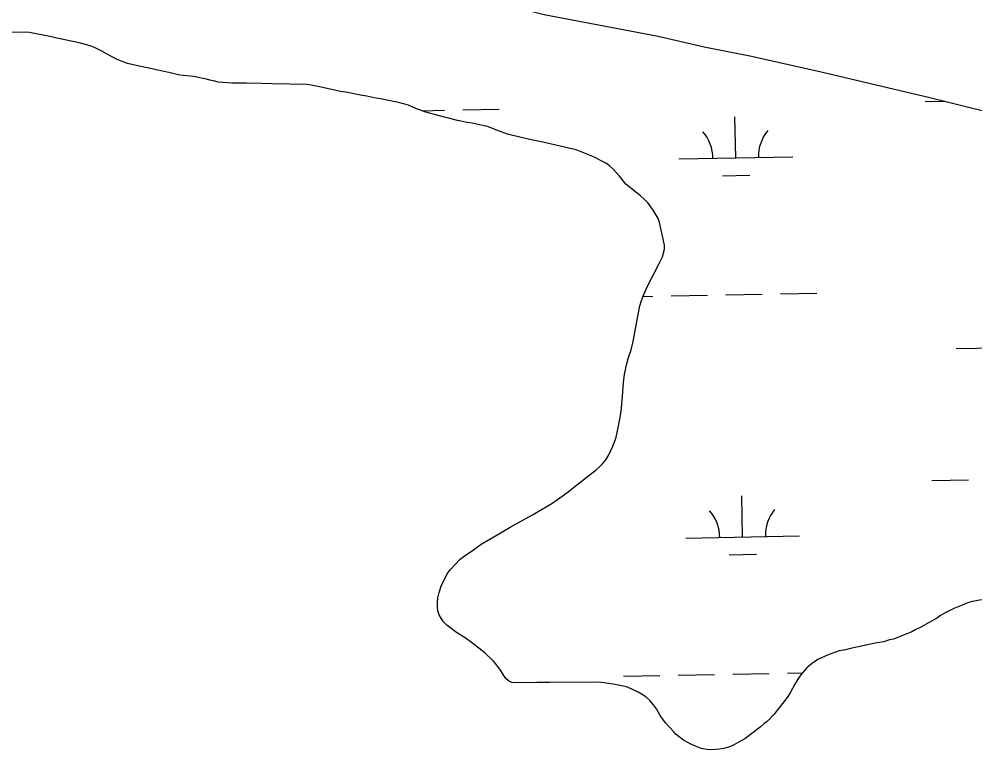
# Model space of a CAD drawing. Extents: x 3957609 to 3995875, y 234277 to 260273.
# Drawn here: x 3973709 to 3974548, y 243424 to 244065 of the extents above; entities that cross this region are included whole.
import ezdxf

# ---------------------------------------------------------------- set-up
doc = ezdxf.new("R2010")
doc.units = 0
doc.layers.add('V-TOPO-SHOR', color=7, linetype='Continuous')
doc.layers.add('V-WETL-SWMP', color=7, linetype='Continuous')

msp = doc.modelspace()

# ---------------------------------------------------------------- linework, layer by layer
at = {"layer": 'V-TOPO-SHOR'}
for points in [[(3973616.402, 244179.24), (3973739.147, 244158.264), (3973781.733, 244149.134), (3973811.716, 244146.066), (3973864.816, 244136.164), (3973897.046, 244127.958), (3973923.078, 244119.375), (3973943.55, 244111.494), (3973963.745, 244105.938), (3973983.826, 244103.171), (3974011.021, 244099.988), (3974123.573, 244080.555), (3974170.146, 244068.889), (3974270.167, 244049.792), (3974310.738, 244040.535), (3974352.255, 244032.347), (3974413.346, 244018.459), (3974508.83, 243996.177), (3974667.366, 243956.417)], [(3974272.465, 243852.848), (3974274.218, 243856.233), (3974275.713, 243863.033), (3974275.764, 243866.598), (3974274.465, 243873.283), (3974271.555, 243886.347), (3974270.21, 243889.777), (3974265.979, 243897.279), (3974263.396, 243900.884), (3974261.262, 243903.55), (3974258.36, 243906.538), (3974254.688, 243909.848), (3974241.968, 243919.953), (3974238.615, 243924.032), (3974236.489, 243927.01), (3974230.687, 243933.14), (3974227.474, 243936.132), (3974224.867, 243938.03), (3974219.79, 243940.74), (3974215.481, 243942.972), (3974209.935, 243945.379), (3974202.693, 243948.428), (3974198.223, 243950.044), (3974191.888, 243951.686), (3974169.176, 243956.823), (3974160.361, 243958.5), (3974151.248, 243960.648), (3974146.459, 243961.957), (3974142.595, 243962.635), (3974137.96, 243963.788), (3974130.096, 243966.69), (3974120.54, 243970.55), (3974112.041, 243972.41), (3974107.095, 243973.412), (3974102.763, 243974.096), (3974094.264, 243975.924), (3974077.272, 243980.203), (3974066.311, 243983.305), (3974057.676, 243986.531), (3974051.051, 243989.419), (3974043.484, 243991.389), (3974035.294, 243993.214), (3974030.499, 243994.057), (3974026.946, 243994.885), (3974022.457, 243995.415), (3974014.576, 243997.08), (3974010.4, 243997.76), (3973996.181, 244000.758), (3973991.385, 244001.449), (3973971.759, 244005.764), (3973962.328, 244007.451), (3973931.018, 244007.906), (3973921.878, 244008.348), (3973908.859, 244008.537), (3973905.139, 244008.746), (3973896.767, 244008.713), (3973884.067, 244009.518), (3973880.979, 244010.337), (3973876.65, 244011.177), (3973873.719, 244012.147), (3973862.434, 244014.482), (3973850.515, 244015.742), (3973840.783, 244018.054), (3973829.654, 244020.384), (3973823.475, 244021.869), (3973818.837, 244022.711), (3973804.31, 244025.869), (3973795.522, 244029.252), (3973788.752, 244032.761), (3973782.45, 244036.418), (3973775.521, 244039.775), (3973771.669, 244041.381), (3973762.097, 244044), (3973742.465, 244048.006), (3973737.676, 244049.161), (3973718.509, 244053.161), (3973701.304, 244053.255)], [(3974248.407, 243781.86), (3974249.898, 243789.878), (3974250.86, 243796.276), (3974254.223, 243813.16), (3974255.659, 243817.786), (3974257.324, 243822.648), (3974261.049, 243830.525), (3974270.787, 243849.835), (3974272.465, 243852.848)], [(3974141.946, 243482.836), (3974139.011, 243484.282), (3974136.613, 243486.346), (3974134.749, 243488.799), (3974131.404, 243494.401), (3974129.309, 243496.928), (3974127.523, 243499.457), (3974125.506, 243501.833), (3974118.537, 243508.567), (3974115.442, 243510.783), (3974106.546, 243517.811), (3974100.899, 243522.014), (3974093.246, 243526.665), (3974089.691, 243529.184), (3974084.739, 243532.928), (3974081.872, 243536.067), (3974080.086, 243538.521), (3974078.14, 243541.974), (3974076.885, 243545.74), (3974076.479, 243549.201), (3974076.53, 243553.283), (3974076.895, 243556.904), (3974078.019, 243561.762), (3974079.836, 243567.24), (3974085.159, 243578.129), (3974087.68, 243581.455), (3974096.402, 243590.827), (3974101.231, 243594.396), (3974106.906, 243598.204), (3974111.582, 243601.851), (3974115.033, 243604.182), (3974126.008, 243610.41), (3974140.43, 243619.042), (3974160.079, 243629.788), (3974176.958, 243639.745), (3974184.089, 243644.718), (3974187.921, 243647.743), (3974191.294, 243650.151), (3974195.894, 243653.874), (3974215.975, 243669.318), (3974218.502, 243671.567), (3974221.41, 243674.51), (3974224.392, 243678.072), (3974226.907, 243682.399), (3974230.634, 243689.966), (3974232.223, 243694.443), (3974233.28, 243698.068), (3974234.255, 243702.232), (3974236.795, 243715.339), (3974237.98, 243722.968), (3974238.337, 243727.899), (3974238.996, 243733.447), (3974239.844, 243746.157), (3974240.649, 243752.938), (3974242.445, 243761.573), (3974244.1, 243768.05), (3974246.678, 243774.534), (3974248.407, 243781.86)], [(3974586.239, 243554.745), (3974576.648, 243556.388), (3974568.302, 243556.646), (3974556.872, 243555.65), (3974552.395, 243555.005), (3974544.679, 243553.414), (3974541.285, 243552.466), (3974537.279, 243550.588), (3974529.724, 243547.606), (3974522.175, 243544.005), (3974518.171, 243541.509), (3974515.556, 243539.485), (3974500.925, 243531.361), (3974496.612, 243529.172)], [(3974496.612, 243529.172), (3974493.071, 243527.296), (3974481.356, 243522.436), (3974476.884, 243520.863), (3974473.488, 243520.068), (3974468.245, 243518.493), (3974460.835, 243517.211), (3974439.075, 243512.599), (3974434.754, 243511.491), (3974429.044, 243510.375), (3974419.484, 243506.918), (3974410.547, 243502.847), (3974407.467, 243500.973), (3974404.851, 243499.103), (3974400.854, 243495.679), (3974396.711, 243491.019), (3974393.645, 243486.983), (3974390.278, 243481.398), (3974386.153, 243473.648), (3974383.397, 243469.458), (3974372.051, 243454.864), (3974365.907, 243448.646), (3974363.291, 243446.777), (3974359.91, 243443.666), (3974346.375, 243433.231), (3974342.676, 243431.355), (3974335.131, 243427.136), (3974331.893, 243426.036), (3974327.881, 243424.931), (3974324.179, 243424.136), (3974320.935, 243423.806), (3974314.756, 243423.614), (3974307.946, 243424.963), (3974299.429, 243428.312), (3974292.607, 243432.133), (3974286.086, 243437.194), (3974283.909, 243439.344), (3974277.064, 243447.028), (3974274.105, 243450.721), (3974272.077, 243453.797), (3974268.799, 243459.497), (3974266.304, 243463.189), (3974263.036, 243467.033), (3974259.462, 243470.257), (3974253.412, 243473.929), (3974246.594, 243477.288), (3974242.568, 243478.807), (3974239.627, 243479.563), (3974230.808, 243481.21), (3974220.601, 243482.692), (3974217.199, 243482.981), (3974175.17, 243482.727), (3974168.524, 243482.842), (3974163.89, 243482.66), (3974145.194, 243482.547), (3974141.946, 243482.836)]]:
    msp.add_lwpolyline(points, dxfattribs=at)
at = {"layer": 'V-WETL-SWMP'}
for p, q in [((3974504.572, 243992.504), (3974522.199, 243992.824)), ((3974063.174, 243984.478), (3974082.734, 243984.833)), ((3974098.731, 243985.124), (3974130.726, 243985.706)), ((3974338.38, 243943.044), (3974337.726, 243979.038)), ((3974288.388, 243942.135), (3974388.372, 243943.953)), ((3974326.663, 243927.398), (3974350.659, 243927.834)), ((3974256.92, 243821.472), (3974265.731, 243821.632)), ((3974281.729, 243821.923), (3974313.723, 243822.505)), ((3974329.721, 243822.796), (3974361.715, 243823.378)), ((3974377.713, 243823.668), (3974409.708, 243824.25)), ((3974531.926, 243775.722), (3974631.909, 243777.54)), ((3974510.62, 243659.884), (3974542.615, 243660.465)), ((3974344.428, 243610.424), (3974343.774, 243646.418)), ((3974294.436, 243609.515), (3974394.42, 243611.333)), ((3974332.711, 243594.777), (3974356.707, 243595.214)), ((3974287.777, 243489.303), (3974319.771, 243489.885)), ((3974335.769, 243490.176), (3974367.764, 243490.758)), ((3974383.761, 243491.048), (3974396.949, 243491.288)), ((3974239.785, 243488.431), (3974271.779, 243489.012))]:
    msp.add_line(p, q, dxfattribs=at)
for points in [[(3973616.402, 244179.24), (3973739.146, 244158.265), (3973781.733, 244149.134), (3973811.715, 244146.067), (3973864.816, 244136.164), (3973897.045, 244127.957), (3973923.078, 244119.375), (3973943.549, 244111.494), (3973963.745, 244105.938), (3973983.826, 244103.17), (3974011.021, 244099.989), (3974123.572, 244080.555), (3974170.146, 244068.889), (3974270.166, 244049.791), (3974310.738, 244040.535), (3974352.255, 244032.347), (3974413.346, 244018.459), (3974508.83, 243996.177), (3974667.366, 243956.418)], [(3974272.464, 243852.848), (3974274.218, 243856.233), (3974275.712, 243863.033), (3974275.764, 243866.598), (3974274.466, 243873.283), (3974271.555, 243886.347), (3974270.21, 243889.778), (3974265.978, 243897.28), (3974263.395, 243900.884), (3974261.263, 243903.55), (3974258.361, 243906.538), (3974254.688, 243909.847), (3974241.968, 243919.953), (3974238.616, 243924.033), (3974236.489, 243927.009), (3974230.687, 243933.139), (3974227.475, 243936.132), (3974224.867, 243938.03), (3974219.791, 243940.739), (3974215.482, 243942.972), (3974209.936, 243945.378), (3974202.694, 243948.429), (3974198.222, 243950.044), (3974191.889, 243951.686), (3974169.175, 243956.822), (3974160.362, 243958.5), (3974151.247, 243960.648), (3974146.46, 243961.958), (3974142.594, 243962.634), (3974137.96, 243963.787), (3974130.096, 243966.691), (3974120.54, 243970.551), (3974112.041, 243972.41), (3974107.094, 243973.412), (3974102.763, 243974.095), (3974094.263, 243975.924), (3974077.272, 243980.202), (3974066.31, 243983.306), (3974057.676, 243986.532), (3974051.051, 243989.419), (3974043.483, 243991.389), (3974035.293, 243993.214), (3974030.5, 243994.058), (3974026.946, 243994.885), (3974022.458, 243995.415), (3974014.576, 243997.08), (3974010.4, 243997.761), (3973996.181, 244000.758), (3973991.385, 244001.448), (3973971.759, 244005.763), (3973962.327, 244007.451), (3973931.018, 244007.905), (3973921.877, 244008.348), (3973908.858, 244008.537), (3973905.14, 244008.746), (3973896.768, 244008.713), (3973884.067, 244009.518), (3973880.979, 244010.338), (3973876.65, 244011.176), (3973873.719, 244012.148), (3973862.435, 244014.483), (3973850.516, 244015.741), (3973840.783, 244018.053), (3973829.655, 244020.385), (3973823.476, 244021.87), (3973818.837, 244022.712), (3973804.31, 244025.869), (3973795.523, 244029.252), (3973788.752, 244032.761), (3973782.449, 244036.418), (3973775.522, 244039.774), (3973771.669, 244041.381), (3973762.096, 244044), (3973742.465, 244048.006), (3973737.676, 244049.161), (3973718.51, 244053.16), (3973701.304, 244053.254)], [(3974106.545, 243517.812), (3974100.899, 243522.013), (3974093.247, 243526.664), (3974089.69, 243529.184), (3974084.739, 243532.927), (3974081.871, 243536.067), (3974080.085, 243538.52), (3974078.14, 243541.973), (3974076.885, 243545.739), (3974076.479, 243549.201), (3974076.531, 243553.283), (3974076.894, 243556.904), (3974078.02, 243561.762), (3974079.835, 243567.24), (3974085.159, 243578.13), (3974087.68, 243581.456), (3974096.402, 243590.826), (3974101.232, 243594.397), (3974106.907, 243598.204), (3974111.582, 243601.852), (3974115.033, 243604.182), (3974126.007, 243610.409), (3974140.431, 243619.043), (3974160.078, 243629.788), (3974176.959, 243639.746), (3974184.09, 243644.717), (3974187.922, 243647.743), (3974191.295, 243650.151), (3974195.893, 243653.875), (3974215.974, 243669.319), (3974218.502, 243671.568), (3974221.41, 243674.511), (3974224.392, 243678.071), (3974226.906, 243682.399), (3974230.634, 243689.967), (3974232.224, 243694.443), (3974233.28, 243698.068), (3974234.256, 243702.232), (3974236.795, 243715.338), (3974237.981, 243722.968), (3974238.336, 243727.899), (3974238.996, 243733.447), (3974239.843, 243746.157), (3974240.649, 243752.938), (3974242.445, 243761.573), (3974244.1, 243768.051), (3974246.679, 243774.535), (3974248.406, 243781.861), (3974249.897, 243789.878), (3974250.86, 243796.275), (3974254.223, 243813.159), (3974255.658, 243817.787), (3974257.323, 243822.649), (3974261.048, 243830.525), (3974270.788, 243849.835), (3974272.464, 243852.848)], [(3974552.395, 243555.005), (3974544.679, 243553.413), (3974541.285, 243552.466), (3974537.279, 243550.587), (3974529.725, 243547.605), (3974522.175, 243544.006), (3974518.172, 243541.509), (3974515.557, 243539.485), (3974500.926, 243531.361), (3974496.613, 243529.172), (3974493.07, 243527.296), (3974481.356, 243522.435), (3974476.884, 243520.863), (3974473.489, 243520.069), (3974468.245, 243518.493), (3974460.835, 243517.212), (3974439.075, 243512.599), (3974434.755, 243511.491), (3974429.044, 243510.375), (3974419.484, 243506.918), (3974410.546, 243502.846), (3974407.467, 243500.973), (3974404.851, 243499.103), (3974400.854, 243495.679), (3974396.71, 243491.019), (3974393.644, 243486.983), (3974390.278, 243481.399), (3974386.153, 243473.648), (3974383.397, 243469.459), (3974372.05, 243454.865), (3974365.906, 243448.647), (3974363.291, 243446.777), (3974359.91, 243443.666), (3974346.375, 243433.231), (3974342.677, 243431.355), (3974335.131, 243427.137), (3974331.893, 243426.036), (3974327.882, 243424.93), (3974324.178, 243424.135), (3974320.935, 243423.806), (3974314.755, 243423.614), (3974307.947, 243424.964), (3974299.428, 243428.312), (3974292.606, 243432.134), (3974286.085, 243437.194), (3974283.909, 243439.344), (3974277.064, 243447.029), (3974274.105, 243450.72), (3974272.078, 243453.798), (3974268.798, 243459.496), (3974266.304, 243463.189), (3974263.036, 243467.033), (3974259.462, 243470.256), (3974253.413, 243473.928), (3974246.594, 243477.287), (3974242.567, 243478.808), (3974239.626, 243479.563), (3974230.809, 243481.209), (3974220.601, 243482.693), (3974217.2, 243482.981), (3974175.17, 243482.728), (3974168.525, 243482.842), (3974163.89, 243482.66), (3974145.193, 243482.547), (3974141.946, 243482.836), (3974139.011, 243484.281), (3974136.612, 243486.346), (3974134.749, 243488.799), (3974131.404, 243494.4), (3974129.31, 243496.928), (3974127.523, 243499.458), (3974125.507, 243501.833), (3974118.536, 243508.567), (3974115.443, 243510.782), (3974106.545, 243517.812)]]:
    msp.add_lwpolyline(points, dxfattribs=at)
for centre, start, end in [((3974283.138, 243942.515), 0.269879, 41.813537), ((3974393.605, 243944.523), 140.269876, 181.813534), ((3974289.186, 243609.895), 0.269879, 41.813537), ((3974399.653, 243611.903), 140.269876, 181.813534)]:
    msp.add_arc(centre, 35.246, start, end, dxfattribs=at)

doc.saveas('drawing.dxf')
